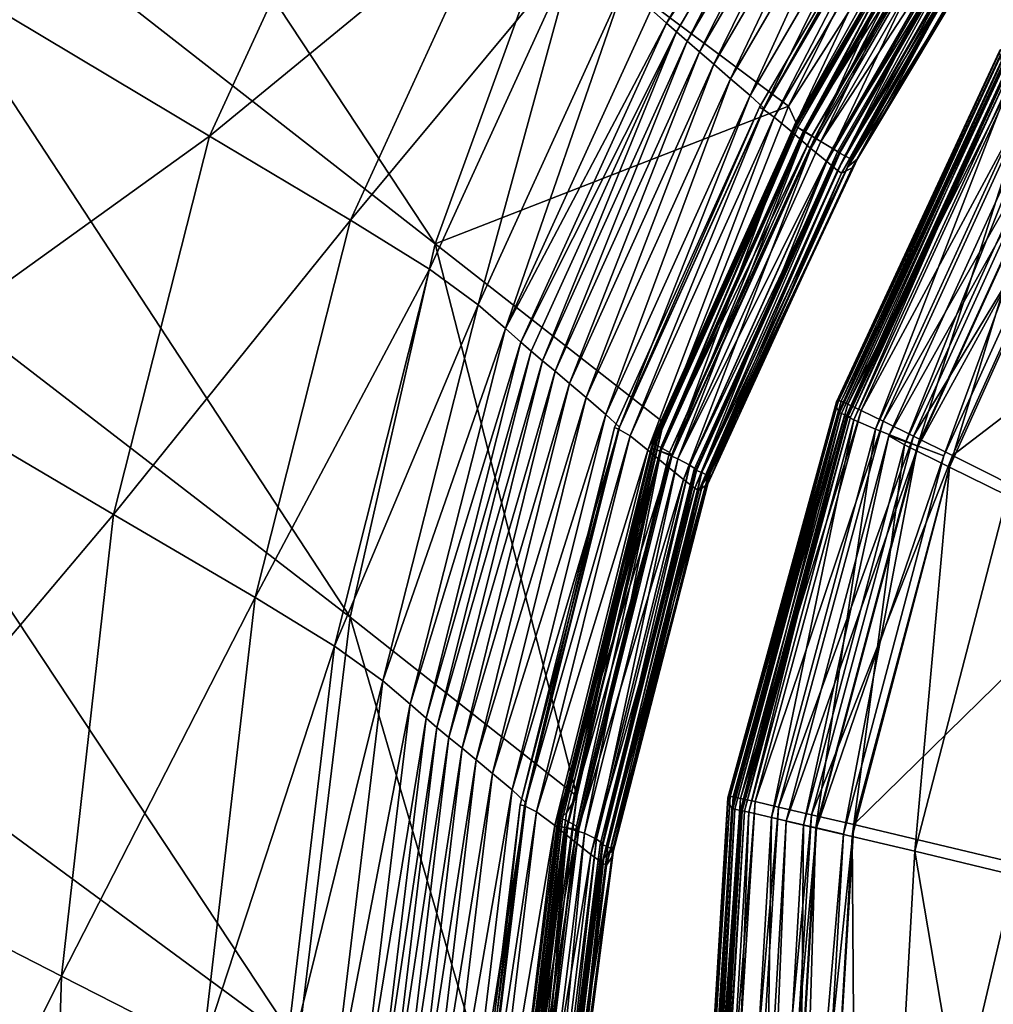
# Model space of a CAD drawing. Header units: millimetres. Extents: x 2387 to 13955, y -4964 to 364.
# Tile 923 of 1056: x 4516 to 4555, y 110 to 149. Entities that reach past the tile are written whole.
import ezdxf

# ---------------------------------------------------------------- set-up
doc = ezdxf.new("R2010")
doc.units = ezdxf.units.MM
doc.header["$MEASUREMENT"] = 0
doc.layers.add('Predefinito', color=7, linetype='Continuous', true_color=0x000000)

# ---------------------------------------------------------------- blocks, each defined once
blk = doc.blocks.new('Blocco 07')
at = {"layer": 'Predefinito'}
for points in [[(-315.484, 144.893, 359.29), (-308.97, 158.827, 359.367), (-308.99, 159.004, 320.258)], [(-308.99, 159.004, 320.258), (-315.479, 145.071, 320.181), (-315.484, 144.893, 359.29)], [(-308.97, 158.827, 359.367), (-315.484, 144.893, 359.29), (-315.379, 144.673, 398.398)], [(-308.943, 159.074, 304.537), (-315.4, 145.133, 304.46), (-315.479, 145.071, 320.181)], [(-315.479, 145.071, 320.181), (-308.99, 159.004, 320.258), (-308.943, 159.074, 304.537)], [(-315.4, 145.133, 304.46), (-308.943, 159.074, 304.537), (-308.852, 159.028, 301.026)], [(-308.852, 159.028, 301.026), (-315.292, 145.102, 300.948), (-315.4, 145.133, 304.46)], [(-315.379, 144.673, 398.398), (-308.92, 158.614, 398.475), (-308.97, 158.827, 359.367)], [(-315.292, 145.102, 300.948), (-308.852, 159.028, 301.026), (-308.614, 158.856, 298.544)], [(-308.614, 158.856, 298.544), (-315.018, 144.981, 298.467), (-315.292, 145.102, 300.948)], [(-315.018, 144.981, 298.467), (-308.614, 158.856, 298.544), (-308.152, 158.504, 296.776)], [(-308.92, 158.614, 398.475), (-315.379, 144.673, 398.398), (-315.352, 144.636, 414.119)], [(-315.352, 144.636, 414.119), (-308.915, 158.568, 414.197), (-308.92, 158.614, 398.475)], [(-308.915, 158.568, 414.197), (-315.352, 144.636, 414.119), (-315.28, 144.609, 417.22)], [(-315.28, 144.609, 417.22), (-308.852, 158.527, 417.297), (-308.915, 158.568, 414.197)], [(-308.852, 158.527, 417.297), (-315.28, 144.609, 417.22), (-315.071, 144.529, 418.466)], [(-315.071, 144.529, 418.466), (-308.665, 158.411, 418.543), (-308.852, 158.527, 417.297)], [(-308.665, 158.411, 418.543), (-315.071, 144.529, 418.466), (-314.918, 144.468, 418.796)], [(-308.152, 158.504, 296.776), (-314.49, 144.731, 296.7), (-315.018, 144.981, 298.467)], [(-314.918, 144.468, 418.796), (-308.527, 158.323, 418.873), (-308.665, 158.411, 418.543)], [(-314.49, 144.731, 296.7), (-308.152, 158.504, 296.776), (-307.39, 157.91, 295.404)], [(-308.663, 158.377, 419.952), (-315.061, 144.503, 419.874), (-314.779, 144.357, 421.305)], [(-315.061, 144.503, 419.874), (-308.663, 158.377, 419.952), (-308.613, 158.369, 419.229)], [(-308.613, 158.369, 419.229), (-315.011, 144.499, 419.152), (-315.061, 144.503, 419.874)], [(-315.011, 144.499, 419.152), (-308.613, 158.369, 419.229), (-308.527, 158.323, 418.873)], [(-308.527, 158.323, 418.873), (-314.918, 144.468, 418.796), (-315.011, 144.499, 419.152)], [(-314.779, 144.357, 421.305), (-308.419, 158.172, 421.381), (-308.663, 158.377, 419.952)], [(-308.419, 158.172, 421.381), (-314.779, 144.357, 421.305), (-313.925, 143.989, 422.356)], [(-313.925, 143.989, 422.356), (-307.656, 157.65, 422.43), (-308.419, 158.172, 421.381)], [(-307.39, 157.91, 295.404), (-313.622, 144.308, 295.329), (-314.49, 144.731, 296.7)], [(-307.656, 157.65, 422.43), (-313.925, 143.989, 422.356), (-312.257, 143.33, 421.943)], [(-313.622, 144.308, 295.329), (-307.39, 157.91, 295.404), (-306.328, 157.076, 294.427)], [(-312.257, 143.33, 421.943), (-306.15, 156.706, 422.009), (-307.656, 157.65, 422.43)], [(-307.19, 157.281, 423.892), (-313.391, 143.726, 423.819), (-312.766, 143.363, 426.897)], [(-313.391, 143.726, 423.819), (-307.19, 157.281, 423.892), (-306.129, 156.689, 422.061)], [(-312.766, 143.363, 426.897), (-306.658, 156.778, 426.971), (-307.19, 157.281, 423.892)], [(-306.328, 157.076, 294.427), (-312.412, 143.714, 294.354), (-313.622, 144.308, 295.329)], [(-312.412, 143.714, 294.354), (-306.328, 157.076, 294.427), (-304.966, 156.001, 293.847)], [(-306.129, 156.689, 422.061), (-312.233, 143.319, 421.995), (-313.391, 143.726, 423.819)], [(-306.658, 156.778, 426.971), (-312.766, 143.363, 426.897), (-310.988, 142.485, 430.458)], [(-306.15, 156.706, 422.009), (-312.257, 143.33, 421.943), (-311.214, 142.925, 421.383)], [(-312.233, 143.319, 421.995), (-306.129, 156.689, 422.061), (-305.206, 156.124, 421.445)], [(-311.214, 142.925, 421.383), (-305.206, 156.124, 421.445), (-306.15, 156.706, 422.009)], [(-310.988, 142.485, 430.458), (-305.101, 155.548, 430.529), (-306.658, 156.778, 426.971)], [(-305.206, 156.124, 421.445), (-311.214, 142.925, 421.383), (-312.233, 143.319, 421.995)], [(-304.966, 156.001, 293.847), (-310.863, 142.948, 293.775), (-312.412, 143.714, 294.354)], [(-310.863, 142.948, 293.775), (-304.966, 156.001, 293.847), (-299.507, 151.626, 293.593)], [(-305.101, 155.548, 430.529), (-310.988, 142.485, 430.458), (-308.69, 141.348, 433.73)], [(-299.507, 151.626, 293.593), (-303.558, 139.275, 293.538), (-310.863, 142.948, 293.775)], [(-315.4, 145.133, 304.46), (-319.701, 129.392, 304.42), (-319.791, 129.337, 320.141)], [(-319.791, 129.337, 320.141), (-315.479, 145.071, 320.181), (-315.4, 145.133, 304.46)], [(-319.701, 129.392, 304.42), (-315.4, 145.133, 304.46), (-315.292, 145.102, 300.948)], [(-319.794, 129.163, 359.25), (-315.484, 144.893, 359.29), (-315.479, 145.071, 320.181)], [(-315.479, 145.071, 320.181), (-319.791, 129.337, 320.141), (-319.794, 129.163, 359.25)], [(-315.484, 144.893, 359.29), (-319.794, 129.163, 359.25), (-319.633, 128.939, 398.359)], [(-315.292, 145.102, 300.948), (-319.582, 129.38, 300.909), (-319.701, 129.392, 304.42)], [(-319.633, 128.939, 398.359), (-315.379, 144.673, 398.398), (-315.484, 144.893, 359.29)], [(-319.582, 129.38, 300.909), (-315.292, 145.102, 300.948), (-315.018, 144.981, 298.467)], [(-315.018, 144.981, 298.467), (-319.284, 129.32, 298.427), (-319.582, 129.38, 300.909)], [(-319.284, 129.32, 298.427), (-315.018, 144.981, 298.467), (-314.49, 144.731, 296.7)], [(-314.49, 144.731, 296.7), (-318.713, 129.193, 296.659), (-319.284, 129.32, 298.427)], [(-318.713, 129.193, 296.659), (-314.49, 144.731, 296.7), (-313.622, 144.308, 295.329)], [(-315.379, 144.673, 398.398), (-319.633, 128.939, 398.359), (-319.589, 128.908, 414.08)], [(-319.589, 128.908, 414.08), (-315.352, 144.636, 414.119), (-315.379, 144.673, 398.398)], [(-315.352, 144.636, 414.119), (-319.589, 128.908, 414.08), (-319.51, 128.892, 417.179)], [(-319.51, 128.892, 417.179), (-315.28, 144.609, 417.22), (-315.352, 144.636, 414.119)], [(-315.28, 144.609, 417.22), (-319.51, 128.892, 417.179), (-319.289, 128.844, 418.426)], [(-319.289, 128.844, 418.426), (-315.071, 144.529, 418.466), (-315.28, 144.609, 417.22)], [(-315.071, 144.529, 418.466), (-319.289, 128.844, 418.426), (-319.127, 128.807, 418.756)], [(-315.061, 144.503, 419.874), (-319.271, 128.839, 419.834), (-318.963, 128.767, 421.264)], [(-319.271, 128.839, 419.834), (-315.061, 144.503, 419.874), (-315.011, 144.499, 419.152)], [(-315.011, 144.499, 419.152), (-319.224, 128.829, 419.112), (-319.271, 128.839, 419.834)], [(-319.224, 128.829, 419.112), (-315.011, 144.499, 419.152), (-314.918, 144.468, 418.796)], [(-314.918, 144.468, 418.796), (-319.127, 128.807, 418.756), (-319.224, 128.829, 419.112)], [(-319.127, 128.807, 418.756), (-314.918, 144.468, 418.796), (-315.071, 144.529, 418.466)], [(-318.963, 128.767, 421.264), (-314.779, 144.357, 421.305), (-315.061, 144.503, 419.874)], [(-314.779, 144.357, 421.305), (-318.963, 128.767, 421.264), (-318.052, 128.557, 422.316)], [(-318.052, 128.557, 422.316), (-313.925, 143.989, 422.356), (-314.779, 144.357, 421.305)], [(-313.622, 144.308, 295.329), (-317.773, 128.977, 295.286), (-318.713, 129.193, 296.659)], [(-313.925, 143.989, 422.356), (-318.052, 128.557, 422.316), (-316.292, 128.154, 421.905)], [(-317.773, 128.977, 295.286), (-313.622, 144.308, 295.329), (-312.412, 143.714, 294.354)], [(-316.292, 128.154, 421.905), (-312.257, 143.33, 421.943), (-313.925, 143.989, 422.356)], [(-312.412, 143.714, 294.354), (-316.464, 128.674, 294.31), (-317.773, 128.977, 295.286)], [(-313.391, 143.726, 423.819), (-317.474, 128.422, 423.777), (-316.78, 128.257, 426.853)], [(-317.474, 128.422, 423.777), (-313.391, 143.726, 423.819), (-312.233, 143.319, 421.995)], [(-316.78, 128.257, 426.853), (-312.766, 143.363, 426.897), (-313.391, 143.726, 423.819)], [(-316.464, 128.674, 294.31), (-312.412, 143.714, 294.354), (-310.863, 142.948, 293.775)], [(-312.233, 143.319, 421.995), (-316.266, 128.147, 421.956), (-317.474, 128.422, 423.777)], [(-312.766, 143.363, 426.897), (-316.78, 128.257, 426.853), (-314.855, 127.806, 430.412)], [(-312.257, 143.33, 421.943), (-316.292, 128.154, 421.905), (-315.194, 127.902, 421.346)], [(-316.266, 128.147, 421.956), (-312.233, 143.319, 421.995), (-311.214, 142.925, 421.383)], [(-315.194, 127.902, 421.346), (-311.214, 142.925, 421.383), (-312.257, 143.33, 421.943)], [(-314.855, 127.806, 430.412), (-310.988, 142.485, 430.458), (-312.766, 143.363, 426.897)], [(-310.863, 142.948, 293.775), (-314.786, 128.281, 293.73), (-316.464, 128.674, 294.31)], [(-311.214, 142.925, 421.383), (-315.194, 127.902, 421.346), (-316.266, 128.147, 421.956)], [(-314.786, 128.281, 293.73), (-310.863, 142.948, 293.775), (-303.558, 139.275, 293.538)], [(-310.988, 142.485, 430.458), (-314.855, 127.806, 430.412), (-312.367, 127.22, 433.681)], [(-312.367, 127.22, 433.681), (-308.69, 141.348, 433.73), (-310.988, 142.485, 430.458)], [(-308.69, 141.348, 433.73), (-312.367, 127.22, 433.681), (-305.445, 125.557, 436.914)], [(-303.558, 139.275, 293.538), (-308.281, 126.731, 293.477), (-314.786, 128.281, 293.73)], [(-319.701, 129.392, 304.42), (-322.219, 89.125, 304.394), (-322.24, 89.075, 320.115)], [(-322.24, 89.075, 320.115), (-319.791, 129.337, 320.141), (-319.701, 129.392, 304.42)], [(-319.791, 129.337, 320.141), (-322.24, 89.075, 320.115), (-322.111, 88.904, 359.223)], [(-322.219, 89.125, 304.394), (-319.701, 129.392, 304.42), (-319.582, 129.38, 300.909)], [(-319.582, 129.38, 300.909), (-322.112, 89.131, 300.881), (-322.219, 89.125, 304.394)], [(-322.112, 89.131, 300.881), (-319.582, 129.38, 300.909), (-319.284, 129.32, 298.427)], [(-319.284, 129.32, 298.427), (-321.814, 89.128, 298.397), (-322.112, 89.131, 300.881)], [(-322.111, 88.904, 359.223), (-319.794, 129.163, 359.25), (-319.791, 129.337, 320.141)], [(-319.794, 129.163, 359.25), (-322.111, 88.904, 359.223), (-321.982, 88.678, 398.332)], [(-321.982, 88.678, 398.332), (-319.633, 128.939, 398.359), (-319.794, 129.163, 359.25)], [(-321.814, 89.128, 298.397), (-319.284, 129.32, 298.427), (-318.713, 129.193, 296.659)], [(-318.713, 129.193, 296.659), (-321.229, 89.116, 296.625), (-321.814, 89.128, 298.397)], [(-321.229, 89.116, 296.625), (-318.713, 129.193, 296.659), (-317.773, 128.977, 295.286)], [(-321.99, 88.651, 414.053), (-319.589, 128.908, 414.08), (-319.633, 128.939, 398.359)], [(-319.633, 128.939, 398.359), (-321.982, 88.678, 398.332), (-321.99, 88.651, 414.053)], [(-319.589, 128.908, 414.08), (-321.99, 88.651, 414.053), (-321.92, 88.644, 417.152)], [(-321.92, 88.644, 417.152), (-319.51, 128.892, 417.179), (-319.589, 128.908, 414.08)], [(-319.51, 128.892, 417.179), (-321.92, 88.644, 417.152), (-321.699, 88.619, 418.397)], [(-321.699, 88.619, 418.397), (-319.289, 128.844, 418.426), (-319.51, 128.892, 417.179)], [(-319.289, 128.844, 418.426), (-321.699, 88.619, 418.397), (-321.535, 88.602, 418.726)], [(-319.271, 128.839, 419.834), (-321.683, 88.64, 419.805), (-321.367, 88.638, 421.232)], [(-321.683, 88.64, 419.805), (-319.271, 128.839, 419.834), (-319.224, 128.829, 419.112)], [(-319.224, 128.829, 419.112), (-321.634, 88.618, 419.083), (-321.683, 88.64, 419.805)], [(-321.634, 88.618, 419.083), (-319.224, 128.829, 419.112), (-319.127, 128.807, 418.756)], [(-319.127, 128.807, 418.756), (-321.535, 88.602, 418.726), (-321.634, 88.618, 419.083)], [(-321.535, 88.602, 418.726), (-319.127, 128.807, 418.756), (-319.289, 128.844, 418.426)], [(-321.367, 88.638, 421.232), (-318.963, 128.767, 421.264), (-319.271, 128.839, 419.834)], [(-318.963, 128.767, 421.264), (-321.367, 88.638, 421.232), (-320.434, 88.561, 422.279)], [(-317.773, 128.977, 295.286), (-320.258, 89.092, 295.245), (-321.229, 89.116, 296.625)], [(-320.434, 88.561, 422.279), (-318.052, 128.557, 422.316), (-318.963, 128.767, 421.264)], [(-320.258, 89.092, 295.245), (-317.773, 128.977, 295.286), (-316.464, 128.674, 294.31)], [(-318.052, 128.557, 422.316), (-320.434, 88.561, 422.279), (-318.63, 88.358, 421.857)], [(-316.464, 128.674, 294.31), (-318.902, 89.056, 294.258), (-320.258, 89.092, 295.245)], [(-317.474, 128.422, 423.777), (-319.839, 88.545, 423.735), (-319.122, 88.576, 426.804)], [(-319.839, 88.545, 423.735), (-317.474, 128.422, 423.777), (-316.266, 128.147, 421.956)], [(-319.122, 88.576, 426.804), (-316.78, 128.257, 426.853), (-317.474, 128.422, 423.777)], [(-318.902, 89.056, 294.258), (-316.464, 128.674, 294.31), (-314.786, 128.281, 293.73)], [(-318.63, 88.358, 421.857), (-316.292, 128.154, 421.905), (-318.052, 128.557, 422.316)], [(-316.266, 128.147, 421.956), (-318.604, 88.357, 421.908), (-319.839, 88.545, 423.735)], [(-316.78, 128.257, 426.853), (-319.122, 88.576, 426.804), (-317.136, 88.52, 430.348)], [(-314.786, 128.281, 293.73), (-317.161, 89.01, 293.665), (-318.902, 89.056, 294.258)], [(-316.292, 128.154, 421.905), (-318.63, 88.358, 421.857), (-317.505, 88.225, 421.292)], [(-318.604, 88.357, 421.908), (-316.266, 128.147, 421.956), (-315.194, 127.902, 421.346)], [(-315.194, 127.902, 421.346), (-317.505, 88.225, 421.292), (-318.604, 88.357, 421.908)], [(-317.505, 88.225, 421.292), (-315.194, 127.902, 421.346), (-316.292, 128.154, 421.905)], [(-317.161, 89.01, 293.665), (-314.786, 128.281, 293.73), (-308.281, 126.731, 293.477)], [(-317.136, 88.52, 430.348), (-314.855, 127.806, 430.412), (-316.78, 128.257, 426.853)], [(-314.855, 127.806, 430.412), (-317.136, 88.52, 430.348), (-314.565, 88.446, 433.599)], [(-314.565, 88.446, 433.599), (-312.367, 127.22, 433.681), (-314.855, 127.806, 430.412)], [(-312.367, 127.22, 433.681), (-314.565, 88.446, 433.599), (-305.724, 88.108, 437.282)], [(-305.724, 88.108, 437.282), (-305.445, 125.557, 436.914), (-312.367, 127.22, 433.681)], [(-308.281, 126.731, 293.477), (-308.626, 88.715, 293.365), (-317.161, 89.01, 293.665)]]:
    blk.add_3dface(points, dxfattribs=at)
blk = doc.blocks.new('Blocco 08')
at = {"layer": 'Predefinito'}
for points in [[(-426.91, -108.522, 608.139), (-431.597, -121.1, 608.168), (-404.77, -142.025, 486.067)], [(-404.77, -142.025, 486.067), (-400.215, -129.476, 485.959), (-426.91, -108.522, 608.139)], [(-431.597, -121.1, 608.168), (-435.301, -135.959, 608.306), (-408.149, -156.859, 486.18)], [(-408.149, -156.859, 486.18), (-404.77, -142.025, 486.067), (-431.597, -121.1, 608.168)], [(-390.46, -124.554, 13.438), (-395.572, -133.262, 13.457), (-396.18, -132.721, 13.119)], [(-395.572, -133.262, 13.457), (-390.46, -124.554, 13.438), (-390.075, -124.894, 13.655)], [(-407.88, -125.015, 12.428), (-413.734, -137.754, 12.516), (-423.072, -132.171, 12.438)], [(-413.734, -137.754, 12.516), (-407.88, -125.015, 12.428), (-402.305, -128.372, 12.432)], [(-390.075, -124.894, 13.655), (-395.182, -133.607, 13.677), (-395.572, -133.262, 13.457)], [(-394.752, -133.978, 13.672), (-395.182, -133.607, 13.677), (-390.075, -124.894, 13.655)], [(-390.075, -124.894, 13.655), (-389.654, -125.264, 13.647), (-394.752, -133.978, 13.672)], [(-394.262, -134.399, 13.624), (-394.752, -133.978, 13.672), (-389.654, -125.264, 13.647)], [(-389.654, -125.264, 13.647), (-389.174, -125.687, 13.595), (-394.262, -134.399, 13.624)], [(-393.693, -134.894, 13.715), (-394.262, -134.399, 13.624), (-389.174, -125.687, 13.595)], [(-389.174, -125.687, 13.595), (-388.611, -126.187, 13.683), (-393.693, -134.894, 13.715)], [(-393.029, -135.473, 14.109), (-393.693, -134.894, 13.715), (-388.611, -126.187, 13.683)], [(-388.611, -126.187, 13.683), (-387.954, -126.77, 14.069), (-393.029, -135.473, 14.109)], [(-392.256, -136.145, 14.973), (-393.029, -135.473, 14.109), (-387.954, -126.77, 14.069)], [(-387.954, -126.77, 14.069), (-387.195, -127.443, 14.915), (-392.256, -136.145, 14.973)], [(-391.71, -136.641, 15.881), (-392.256, -136.145, 14.973), (-387.195, -127.443, 14.915)], [(-387.195, -127.443, 14.915), (-386.65, -127.93, 15.807), (-391.71, -136.641, 15.881)], [(-391.725, -136.689, 16.409), (-391.874, -136.602, 16.578), (-386.758, -127.86, 16.509)], [(-386.758, -127.86, 16.509), (-391.874, -136.602, 16.578), (-391.725, -136.689, 16.409)], [(-386.758, -127.86, 16.509), (-386.619, -127.971, 16.355), (-391.725, -136.689, 16.409)], [(-391.725, -136.689, 16.409), (-386.637, -127.959, 16.333), (-386.758, -127.86, 16.509)], [(-400.215, -129.476, 485.959), (-390.729, -136.567, 440.719), (-386.435, -127.934, 440.644)], [(-386.637, -127.959, 16.333), (-391.725, -136.689, 16.409), (-391.71, -136.641, 15.881)], [(-391.295, -137, 16.43), (-391.725, -136.689, 16.409), (-386.619, -127.971, 16.355)], [(-391.71, -136.641, 15.881), (-386.65, -127.93, 15.807), (-386.637, -127.959, 16.333)], [(-386.619, -127.971, 16.355), (-386.214, -128.309, 16.385), (-391.295, -137, 16.43)], [(-385.632, -128.564, 435.623), (-386.435, -127.934, 440.644), (-390.729, -136.567, 440.719)], [(-402.305, -128.372, 12.432), (-408.128, -141.091, 12.539), (-413.734, -137.754, 12.516)], [(-408.128, -141.091, 12.539), (-402.305, -128.372, 12.432), (-399.187, -130.338, 12.514)], [(-390.599, -137.581, 17.168), (-391.295, -137, 16.43), (-386.214, -128.309, 16.385)], [(-390.729, -136.567, 440.719), (-390.439, -137.203, 435.701), (-385.632, -128.564, 435.623)], [(-386.214, -128.309, 16.385), (-385.542, -128.898, 17.117), (-390.599, -137.581, 17.168)], [(-385.433, -128.719, 433.803), (-385.632, -128.564, 435.623), (-390.439, -137.203, 435.701)], [(-390.094, -137.575, 426.843), (-390.429, -137.375, 426.685), (-385.369, -128.598, 426.592)], [(-385.369, -128.598, 426.592), (-390.429, -137.375, 426.685), (-390.068, -137.59, 426.634)], [(-385.369, -128.598, 426.592), (-385.062, -128.846, 426.764), (-390.094, -137.575, 426.843)], [(-390.068, -137.59, 426.634), (-385.032, -128.863, 426.527), (-385.369, -128.598, 426.592)], [(-389.837, -138.238, 18.909), (-390.599, -137.581, 17.168), (-385.542, -128.898, 17.117)], [(-390.418, -137.373, 433.888), (-390.458, -137.351, 433.692), (-385.466, -128.687, 433.599)], [(-385.466, -128.687, 433.599), (-390.458, -137.351, 433.692), (-390.359, -137.411, 433.524)], [(-390.439, -137.203, 435.701), (-390.418, -137.373, 433.888), (-385.433, -128.719, 433.803)], [(-385.466, -128.687, 433.599), (-385.433, -128.719, 433.803), (-390.418, -137.373, 433.888)], [(-390.359, -137.411, 433.524), (-385.37, -128.758, 433.424), (-385.466, -128.687, 433.599)], [(-385.37, -128.758, 433.424), (-390.359, -137.411, 433.524), (-390.134, -137.545, 432.62)], [(-390.134, -137.545, 432.62), (-385.154, -128.908, 432.519), (-385.37, -128.758, 433.424)], [(-384.819, -129.114, 430.127), (-385.154, -128.908, 432.519), (-390.134, -137.545, 432.62)], [(-389.678, -137.821, 427.79), (-390.094, -137.575, 426.843), (-385.062, -128.846, 426.764)], [(-385.032, -128.863, 426.527), (-390.068, -137.59, 426.634), (-389.439, -137.966, 425.845)], [(-385.542, -128.898, 17.117), (-384.801, -129.551, 18.843), (-389.837, -138.238, 18.909)], [(-385.062, -128.846, 426.764), (-384.685, -129.164, 427.717), (-389.678, -137.821, 427.79)], [(-389.439, -137.966, 425.845), (-384.442, -129.311, 425.733), (-385.032, -128.863, 426.527)], [(-390.134, -137.545, 432.62), (-389.799, -137.746, 430.212), (-384.819, -129.114, 430.127)], [(-384.685, -129.164, 427.717), (-384.819, -129.114, 430.127), (-389.799, -137.746, 430.212)], [(-389.799, -137.746, 430.212), (-389.678, -137.821, 427.79), (-384.685, -129.164, 427.717)], [(-383.992, -129.616, 423.376), (-384.442, -129.311, 425.733), (-389.439, -137.966, 425.845)], [(-390.729, -136.567, 440.719), (-400.215, -129.476, 485.959), (-404.77, -142.025, 486.067)], [(-389.205, -138.766, 21.935), (-389.837, -138.238, 18.909), (-384.801, -129.551, 18.843)], [(-389.439, -137.966, 425.845), (-388.974, -138.249, 423.476), (-383.992, -129.616, 423.376)], [(-384.801, -129.551, 18.843), (-384.186, -130.083, 21.858), (-389.205, -138.766, 21.935)], [(-383.738, -129.766, 420.97), (-383.992, -129.616, 423.376), (-388.974, -138.249, 423.476)], [(-388.974, -138.249, 423.476), (-388.718, -138.409, 421.058), (-383.738, -129.766, 420.97)], [(-383.78, -129.712, 419.834), (-388.775, -138.382, 419.927), (-388.688, -138.432, 419.75)], [(-388.719, -138.414, 420.119), (-388.775, -138.382, 419.927), (-383.78, -129.712, 419.834)], [(-383.78, -129.712, 419.834), (-383.731, -129.754, 420.032), (-388.719, -138.414, 420.119)], [(-388.718, -138.409, 421.058), (-388.719, -138.414, 420.119), (-383.731, -129.754, 420.032)], [(-383.731, -129.754, 420.032), (-383.738, -129.766, 420.97), (-388.718, -138.409, 421.058)], [(-388.688, -138.432, 419.75), (-383.699, -129.773, 419.649), (-383.78, -129.712, 419.834)], [(-383.699, -129.773, 419.649), (-388.688, -138.432, 419.75), (-388.494, -138.536, 417.925)], [(-388.494, -138.536, 417.925), (-383.511, -129.891, 417.819), (-383.699, -129.773, 419.649)], [(-388.775, -139.112, 25.507), (-389.205, -138.766, 21.935), (-384.186, -130.083, 21.858)], [(-384.186, -130.083, 21.858), (-383.766, -130.434, 25.422), (-388.775, -139.112, 25.507)], [(-383.254, -130.027, 412.686), (-383.511, -129.891, 417.819), (-388.494, -138.536, 417.925)], [(-388.494, -138.536, 417.925), (-388.233, -138.669, 412.787), (-383.254, -130.027, 412.686)], [(-388.367, -138.973, 360.964), (-387.98, -138.649, 219.082), (-382.839, -130.078, 218.989)], [(-382.839, -130.078, 218.989), (-383.383, -130.332, 360.869), (-388.367, -138.973, 360.964)], [(-383.383, -130.332, 360.869), (-383.254, -130.027, 412.686), (-388.233, -138.669, 412.787)], [(-383.179, -130.398, 77.984), (-382.839, -130.078, 218.989), (-387.98, -138.649, 219.082)], [(-399.187, -130.338, 12.514), (-404.993, -143.04, 12.632), (-408.128, -141.091, 12.539)], [(-403.067, -144.45, 12.896), (-404.993, -143.04, 12.632), (-399.187, -130.338, 12.514)], [(-399.187, -130.338, 12.514), (-397.265, -131.767, 12.773), (-403.067, -144.45, 12.896)], [(-388.616, -139.219, 28.887), (-388.775, -139.112, 25.507), (-383.766, -130.434, 25.422)], [(-383.766, -130.434, 25.422), (-383.617, -130.545, 28.797), (-388.616, -139.219, 28.887)], [(-388.193, -139.017, 78.076), (-388.616, -139.219, 28.887), (-383.617, -130.545, 28.797)], [(-388.233, -138.669, 412.787), (-388.367, -138.973, 360.964), (-383.383, -130.332, 360.869)], [(-387.98, -138.649, 219.082), (-388.193, -139.017, 78.076), (-383.179, -130.398, 77.984)], [(-383.617, -130.545, 28.797), (-383.179, -130.398, 77.984), (-388.193, -139.017, 78.076)], [(-401.979, -145.391, 13.244), (-403.067, -144.45, 12.896), (-397.265, -131.767, 12.773)], [(-397.265, -131.767, 12.773), (-396.18, -132.721, 13.119), (-401.979, -145.391, 13.244)], [(-426.95, -147.247, 12.58), (-423.072, -132.171, 12.438), (-413.734, -137.754, 12.516)], [(-401.979, -145.391, 13.244), (-396.18, -132.721, 13.119), (-395.572, -133.262, 13.457)], [(-395.572, -133.262, 13.457), (-401.361, -145.938, 13.585), (-401.979, -145.391, 13.244)], [(-401.361, -145.938, 13.585), (-395.572, -133.262, 13.457), (-395.182, -133.607, 13.677)], [(-395.182, -133.607, 13.677), (-400.954, -146.297, 13.81), (-401.361, -145.938, 13.585)], [(-400.503, -146.675, 13.811), (-400.954, -146.297, 13.81), (-395.182, -133.607, 13.677)], [(-395.182, -133.607, 13.677), (-394.752, -133.978, 13.672), (-400.503, -146.675, 13.811)], [(-399.998, -147.094, 13.766), (-400.503, -146.675, 13.811), (-394.752, -133.978, 13.672)], [(-394.752, -133.978, 13.672), (-394.262, -134.399, 13.624), (-399.998, -147.094, 13.766)], [(-399.43, -147.578, 13.856), (-399.998, -147.094, 13.766), (-394.262, -134.399, 13.624)], [(-394.262, -134.399, 13.624), (-393.693, -134.894, 13.715), (-399.43, -147.578, 13.856)], [(-398.77, -148.142, 14.249), (-399.43, -147.578, 13.856), (-393.693, -134.894, 13.715)], [(-393.693, -134.894, 13.715), (-393.029, -135.473, 14.109), (-398.77, -148.142, 14.249)], [(-397.991, -148.805, 15.113), (-398.77, -148.142, 14.249), (-393.029, -135.473, 14.109)], [(-393.029, -135.473, 14.109), (-392.256, -136.145, 14.973), (-397.991, -148.805, 15.113)], [(-435.301, -135.959, 608.306), (-437.816, -153.557, 608.494), (-410.219, -173.867, 486.199)], [(-410.219, -173.867, 486.199), (-408.149, -156.859, 486.18), (-435.301, -135.959, 608.306)], [(-397.445, -149.308, 16.02), (-397.991, -148.805, 15.113), (-392.256, -136.145, 14.973)], [(-392.256, -136.145, 14.973), (-391.71, -136.641, 15.881), (-397.445, -149.308, 16.02)], [(-404.77, -142.025, 486.067), (-395.701, -149.131, 440.855), (-390.729, -136.567, 440.719)], [(-397.481, -149.393, 16.543), (-397.647, -149.332, 16.709), (-391.874, -136.602, 16.578)], [(-391.874, -136.602, 16.578), (-397.647, -149.332, 16.709), (-397.481, -149.393, 16.543)], [(-391.874, -136.602, 16.578), (-391.725, -136.689, 16.409), (-397.481, -149.393, 16.543)], [(-397.481, -149.393, 16.543), (-391.725, -136.689, 16.409), (-391.874, -136.602, 16.578)], [(-397.024, -149.664, 16.57), (-397.481, -149.393, 16.543), (-391.725, -136.689, 16.409)], [(-391.725, -136.689, 16.409), (-397.481, -149.393, 16.543), (-397.445, -149.308, 16.02)], [(-397.445, -149.308, 16.02), (-391.71, -136.641, 15.881), (-391.725, -136.689, 16.409)], [(-391.725, -136.689, 16.409), (-391.295, -137, 16.43), (-397.024, -149.664, 16.57)], [(-390.439, -137.203, 435.701), (-390.729, -136.567, 440.719), (-395.701, -149.131, 440.855)], [(-396.312, -150.229, 17.311), (-397.024, -149.664, 16.57), (-391.295, -137, 16.43)], [(-391.295, -137, 16.43), (-390.599, -137.581, 17.168), (-396.312, -150.229, 17.311)], [(-395.701, -149.131, 440.855), (-395.929, -149.776, 435.841), (-390.439, -137.203, 435.701)], [(-390.418, -137.373, 433.888), (-390.439, -137.203, 435.701), (-395.929, -149.776, 435.841)], [(-395.538, -150.877, 19.052), (-396.312, -150.229, 17.311), (-390.599, -137.581, 17.168)], [(-395.822, -150.268, 426.988), (-396.188, -150.129, 426.833), (-390.429, -137.375, 426.685)], [(-390.429, -137.375, 426.685), (-396.188, -150.129, 426.833), (-395.795, -150.283, 426.779)], [(-396.088, -149.966, 434.031), (-396.135, -149.957, 433.835), (-390.458, -137.351, 433.692)], [(-390.458, -137.351, 433.692), (-396.135, -149.957, 433.835), (-396.03, -150.003, 433.666)], [(-390.458, -137.351, 433.692), (-390.418, -137.373, 433.888), (-396.088, -149.966, 434.031)], [(-395.929, -149.776, 435.841), (-396.088, -149.966, 434.031), (-390.418, -137.373, 433.888)], [(-396.03, -150.003, 433.666), (-390.359, -137.411, 433.524), (-390.458, -137.351, 433.692)], [(-390.359, -137.411, 433.524), (-396.03, -150.003, 433.666), (-395.797, -150.119, 432.761)], [(-390.429, -137.375, 426.685), (-390.094, -137.575, 426.843), (-395.822, -150.268, 426.988)], [(-395.357, -150.421, 427.933), (-395.822, -150.268, 426.988), (-390.094, -137.575, 426.843)], [(-395.797, -150.119, 432.761), (-390.134, -137.545, 432.62), (-390.359, -137.411, 433.524)], [(-389.799, -137.746, 430.212), (-390.134, -137.545, 432.62), (-395.797, -150.119, 432.761)], [(-395.795, -150.283, 426.779), (-390.068, -137.59, 426.634), (-390.429, -137.375, 426.685)], [(-390.068, -137.59, 426.634), (-395.795, -150.283, 426.779), (-395.121, -150.568, 425.988)], [(-390.599, -137.581, 17.168), (-389.837, -138.238, 18.909), (-395.538, -150.877, 19.052)], [(-390.094, -137.575, 426.843), (-389.678, -137.821, 427.79), (-395.357, -150.421, 427.933)], [(-395.121, -150.568, 425.988), (-389.439, -137.966, 425.845), (-390.068, -137.59, 426.634)], [(-413.734, -137.754, 12.516), (-417.559, -152.779, 12.65), (-426.95, -147.247, 12.58)], [(-417.559, -152.779, 12.65), (-413.734, -137.754, 12.516), (-408.128, -141.091, 12.539)], [(-395.797, -150.119, 432.761), (-395.459, -150.315, 430.353), (-389.799, -137.746, 430.212)], [(-389.678, -137.821, 427.79), (-389.799, -137.746, 430.212), (-395.459, -150.315, 430.353)], [(-395.459, -150.315, 430.353), (-395.357, -150.421, 427.933), (-389.678, -137.821, 427.79)], [(-388.974, -138.249, 423.476), (-389.439, -137.966, 425.845), (-395.121, -150.568, 425.988)], [(-394.895, -151.397, 22.077), (-395.538, -150.877, 19.052), (-389.837, -138.238, 18.909)], [(-395.121, -150.568, 425.988), (-394.644, -150.822, 423.618), (-388.974, -138.249, 423.476)], [(-389.837, -138.238, 18.909), (-389.205, -138.766, 21.935), (-394.895, -151.397, 22.077)], [(-388.718, -138.409, 421.058), (-388.974, -138.249, 423.476), (-394.644, -150.822, 423.618)], [(-394.644, -150.822, 423.618), (-394.396, -150.991, 421.199), (-388.718, -138.409, 421.058)], [(-388.775, -138.382, 419.927), (-394.47, -150.996, 420.07), (-394.377, -151.034, 419.893)], [(-394.407, -151.016, 420.262), (-394.47, -150.996, 420.07), (-388.775, -138.382, 419.927)], [(-388.775, -138.382, 419.927), (-388.719, -138.414, 420.119), (-394.407, -151.016, 420.262)], [(-394.396, -150.991, 421.199), (-394.407, -151.016, 420.262), (-388.719, -138.414, 420.119)], [(-388.719, -138.414, 420.119), (-388.718, -138.409, 421.058), (-394.396, -150.991, 421.199)], [(-394.377, -151.034, 419.893), (-388.688, -138.432, 419.75), (-388.775, -138.382, 419.927)], [(-388.688, -138.432, 419.75), (-394.377, -151.034, 419.893), (-394.176, -151.12, 418.067)], [(-394.176, -151.12, 418.067), (-388.494, -138.536, 417.925), (-388.688, -138.432, 419.75)], [(-394.452, -151.735, 25.649), (-394.895, -151.397, 22.077), (-389.205, -138.766, 21.935)], [(-389.205, -138.766, 21.935), (-388.775, -139.112, 25.507), (-394.452, -151.735, 25.649)], [(-388.233, -138.669, 412.787), (-388.494, -138.536, 417.925), (-394.176, -151.12, 418.067)], [(-394.176, -151.12, 418.067), (-393.923, -151.251, 412.928), (-388.233, -138.669, 412.787)], [(-387.98, -138.649, 219.082), (-388.367, -138.973, 360.964), (-394.135, -151.558, 361.106)], [(-394.135, -151.558, 361.106), (-393.836, -151.161, 219.223), (-387.98, -138.649, 219.082)], [(-388.367, -138.973, 360.964), (-388.233, -138.669, 412.787), (-393.923, -151.251, 412.928)], [(-388.193, -139.017, 78.076), (-387.98, -138.649, 219.082), (-393.836, -151.161, 219.223)], [(-394.286, -151.836, 29.028), (-394.452, -151.735, 25.649), (-388.775, -139.112, 25.507)], [(-388.775, -139.112, 25.507), (-388.616, -139.219, 28.887), (-394.286, -151.836, 29.028)], [(-393.935, -151.566, 78.218), (-394.286, -151.836, 29.028), (-388.616, -139.219, 28.887)], [(-393.923, -151.251, 412.928), (-394.135, -151.558, 361.106), (-388.367, -138.973, 360.964)], [(-393.836, -151.161, 219.223), (-393.935, -151.566, 78.218), (-388.193, -139.017, 78.076)], [(-388.616, -139.219, 28.887), (-388.193, -139.017, 78.076), (-393.935, -151.566, 78.218)], [(-408.128, -141.091, 12.539), (-411.923, -156.083, 12.66), (-417.559, -152.779, 12.65)], [(-411.923, -156.083, 12.66), (-408.128, -141.091, 12.539), (-404.993, -143.04, 12.632)], [(-404.77, -142.025, 486.067), (-408.149, -156.859, 486.18), (-399.135, -163.978, 440.932)], [(-399.135, -163.978, 440.932), (-395.701, -149.131, 440.855), (-404.77, -142.025, 486.067)], [(-404.993, -143.04, 12.632), (-408.776, -158.009, 12.742), (-411.923, -156.083, 12.66)], [(-408.776, -158.009, 12.742), (-404.993, -143.04, 12.632), (-403.067, -144.45, 12.896)], [(-403.067, -144.45, 12.896), (-406.852, -159.392, 12.995), (-408.776, -158.009, 12.742)], [(-406.852, -159.392, 12.995), (-403.067, -144.45, 12.896), (-401.979, -145.391, 13.244)], [(-401.979, -145.391, 13.244), (-405.766, -160.317, 13.334), (-406.852, -159.392, 12.995)], [(-405.766, -160.317, 13.334), (-401.979, -145.391, 13.244), (-401.361, -145.938, 13.585)], [(-401.361, -145.938, 13.585), (-405.133, -160.873, 13.675), (-405.766, -160.317, 13.334)], [(-405.133, -160.873, 13.675), (-401.361, -145.938, 13.585), (-400.954, -146.297, 13.81)], [(-400.954, -146.297, 13.81), (-404.702, -161.251, 13.904), (-405.133, -160.873, 13.675)], [(-404.702, -161.251, 13.904), (-400.954, -146.297, 13.81), (-400.503, -146.675, 13.811)], [(-400.503, -146.675, 13.811), (-404.223, -161.641, 13.909), (-404.702, -161.251, 13.904)], [(-404.223, -161.641, 13.909), (-400.503, -146.675, 13.811), (-399.998, -147.094, 13.766)], [(-428.986, -166.324, 12.706), (-426.95, -147.247, 12.58), (-417.559, -152.779, 12.65)], [(-399.998, -147.094, 13.766), (-403.7, -162.062, 13.865), (-404.223, -161.641, 13.909)], [(-403.7, -162.062, 13.865), (-399.998, -147.094, 13.766), (-399.43, -147.578, 13.856)], [(-399.43, -147.578, 13.856), (-403.136, -162.53, 13.95), (-403.7, -162.062, 13.865)], [(-403.136, -162.53, 13.95), (-399.43, -147.578, 13.856), (-398.77, -148.142, 14.249)], [(-398.77, -148.142, 14.249), (-402.488, -163.077, 14.336), (-403.136, -162.53, 13.95)], [(-402.488, -163.077, 14.336), (-398.77, -148.142, 14.249), (-397.991, -148.805, 15.113)], [(-397.991, -148.805, 15.113), (-401.707, -163.728, 15.195), (-402.488, -163.077, 14.336)], [(-401.707, -163.728, 15.195), (-397.991, -148.805, 15.113), (-397.445, -149.308, 16.02)], [(-397.445, -149.308, 16.02), (-401.161, -164.236, 16.097), (-401.707, -163.728, 15.195)], [(-401.39, -164.318, 16.773), (-397.647, -149.332, 16.709), (-397.481, -149.393, 16.543)], [(-397.647, -149.332, 16.709), (-401.39, -164.318, 16.773), (-401.213, -164.356, 16.612)], [(-397.481, -149.393, 16.543), (-401.213, -164.356, 16.612), (-401.39, -164.318, 16.773)], [(-401.213, -164.356, 16.612), (-397.481, -149.393, 16.543), (-397.647, -149.332, 16.709)], [(-401.213, -164.356, 16.612), (-397.481, -149.393, 16.543), (-397.024, -149.664, 16.57)], [(-397.481, -149.393, 16.543), (-401.213, -164.356, 16.612), (-401.161, -164.236, 16.097)], [(-401.161, -164.236, 16.097), (-397.445, -149.308, 16.02), (-397.481, -149.393, 16.543)], [(-395.701, -149.131, 440.855), (-399.135, -163.978, 440.932), (-399.545, -164.629, 435.918)], [(-399.545, -164.629, 435.918), (-395.929, -149.776, 435.841), (-395.701, -149.131, 440.855)], [(-397.024, -149.664, 16.57), (-400.737, -164.589, 16.645), (-401.213, -164.356, 16.612)], [(-400.737, -164.589, 16.645), (-397.024, -149.664, 16.57), (-396.312, -150.229, 17.311)], [(-399.772, -164.837, 434.106), (-396.088, -149.966, 434.031), (-395.929, -149.776, 435.841)], [(-395.929, -149.776, 435.841), (-399.545, -164.629, 435.918), (-399.772, -164.837, 434.106)], [(-399.939, -165.147, 426.913), (-396.188, -150.129, 426.833), (-395.822, -150.268, 426.988)], [(-396.188, -150.129, 426.833), (-399.939, -165.147, 426.913), (-399.529, -165.246, 426.857)], [(-399.823, -164.84, 433.911), (-396.135, -149.957, 433.835), (-396.088, -149.966, 434.031)], [(-396.135, -149.957, 433.835), (-399.823, -164.84, 433.911), (-399.714, -164.875, 433.742)], [(-396.088, -149.966, 434.031), (-399.772, -164.837, 434.106), (-399.823, -164.84, 433.911)], [(-399.714, -164.875, 433.742), (-396.03, -150.003, 433.666), (-396.135, -149.957, 433.835)], [(-396.03, -150.003, 433.666), (-399.714, -164.875, 433.742), (-399.478, -164.973, 432.835)], [(-399.529, -165.246, 426.857), (-395.795, -150.283, 426.779), (-396.188, -150.129, 426.833)], [(-399.478, -164.973, 432.835), (-395.797, -150.119, 432.761), (-396.03, -150.003, 433.666)], [(-395.797, -150.119, 432.761), (-399.478, -164.973, 432.835), (-399.146, -165.164, 430.425)], [(-399.146, -165.164, 430.425), (-395.459, -150.315, 430.353), (-395.797, -150.119, 432.761)], [(-396.312, -150.229, 17.311), (-400.012, -165.137, 17.386), (-400.737, -164.589, 16.645)], [(-400.012, -165.137, 17.386), (-396.312, -150.229, 17.311), (-395.538, -150.877, 19.052)], [(-395.822, -150.268, 426.988), (-399.555, -165.23, 427.066), (-399.939, -165.147, 426.913)], [(-399.555, -165.23, 427.066), (-395.822, -150.268, 426.988), (-395.357, -150.421, 427.933)], [(-395.357, -150.421, 427.933), (-399.061, -165.299, 428.006), (-399.555, -165.23, 427.066)], [(-395.795, -150.283, 426.779), (-399.529, -165.246, 426.857), (-398.831, -165.447, 426.06)], [(-395.459, -150.315, 430.353), (-399.146, -165.164, 430.425), (-399.061, -165.299, 428.006)], [(-399.061, -165.299, 428.006), (-395.357, -150.421, 427.933), (-395.459, -150.315, 430.353)], [(-398.831, -165.447, 426.06), (-395.121, -150.568, 425.988), (-395.795, -150.283, 426.779)], [(-395.121, -150.568, 425.988), (-398.831, -165.447, 426.06), (-398.355, -165.675, 423.688)], [(-398.355, -165.675, 423.688), (-394.644, -150.822, 423.618), (-395.121, -150.568, 425.988)], [(-395.538, -150.877, 19.052), (-399.23, -165.778, 19.123), (-400.012, -165.137, 17.386)], [(-399.23, -165.778, 19.123), (-395.538, -150.877, 19.052), (-394.895, -151.397, 22.077)], [(-394.644, -150.822, 423.618), (-398.355, -165.675, 423.688), (-398.118, -165.851, 421.269)], [(-398.118, -165.851, 421.269), (-394.396, -150.991, 421.199), (-394.644, -150.822, 423.618)], [(-394.47, -150.996, 420.07), (-398.206, -165.887, 420.141), (-398.111, -165.912, 419.963)], [(-398.206, -165.887, 420.141), (-394.47, -150.996, 420.07), (-394.407, -151.016, 420.262)], [(-394.407, -151.016, 420.262), (-398.139, -165.894, 420.331), (-398.206, -165.887, 420.141)], [(-398.139, -165.894, 420.331), (-394.407, -151.016, 420.262), (-394.396, -150.991, 421.199)], [(-394.396, -150.991, 421.199), (-398.118, -165.851, 421.269), (-398.139, -165.894, 420.331)], [(-398.111, -165.912, 419.963), (-394.377, -151.034, 419.893), (-394.47, -150.996, 420.07)], [(-394.377, -151.034, 419.893), (-398.111, -165.912, 419.963), (-397.912, -165.982, 418.135)], [(-393.923, -151.251, 412.928), (-397.678, -166.11, 412.997), (-398.065, -166.422, 361.173)], [(-398.065, -166.422, 361.173), (-394.135, -151.558, 361.106), (-393.923, -151.251, 412.928)], [(-397.912, -165.982, 418.135), (-394.176, -151.12, 418.067), (-394.377, -151.034, 419.893)], [(-394.176, -151.12, 418.067), (-397.912, -165.982, 418.135), (-397.678, -166.11, 412.997)], [(-393.836, -151.161, 219.223), (-397.686, -165.985, 219.29), (-397.745, -166.401, 78.285)], [(-397.745, -166.401, 78.285), (-393.935, -151.566, 78.218), (-393.836, -151.161, 219.223)], [(-397.686, -165.985, 219.29), (-393.836, -151.161, 219.223), (-394.135, -151.558, 361.106)], [(-397.678, -166.11, 412.997), (-393.923, -151.251, 412.928), (-394.176, -151.12, 418.067)], [(-394.895, -151.397, 22.077), (-398.579, -166.291, 22.147), (-399.23, -165.778, 19.123)], [(-398.579, -166.291, 22.147), (-394.895, -151.397, 22.077), (-394.452, -151.735, 25.649)], [(-394.452, -151.735, 25.649), (-398.129, -166.622, 25.717), (-398.579, -166.291, 22.147)], [(-398.129, -166.622, 25.717), (-394.452, -151.735, 25.649), (-394.286, -151.836, 29.028)], [(-394.135, -151.558, 361.106), (-398.065, -166.422, 361.173), (-397.686, -165.985, 219.29)], [(-397.96, -166.719, 29.095), (-394.286, -151.836, 29.028), (-393.935, -151.566, 78.218)], [(-393.935, -151.566, 78.218), (-397.745, -166.401, 78.285), (-397.96, -166.719, 29.095)], [(-394.286, -151.836, 29.028), (-397.96, -166.719, 29.095), (-398.129, -166.622, 25.717)], [(-417.559, -152.779, 12.65), (-419.617, -171.117, 12.708), (-428.986, -166.324, 12.706)], [(-419.617, -171.117, 12.708), (-417.559, -152.779, 12.65), (-411.923, -156.083, 12.66)], [(-410.219, -173.867, 486.199), (-437.816, -153.557, 608.494), (-438.811, -174.354, 608.607)], [(-411.923, -156.083, 12.66), (-413.999, -173.978, 12.684), (-419.617, -171.117, 12.708)], [(-413.999, -173.978, 12.684), (-411.923, -156.083, 12.66), (-408.776, -158.009, 12.742)], [(-408.149, -156.859, 486.18), (-410.219, -173.867, 486.199), (-401.164, -180.725, 440.903)], [(-401.164, -180.725, 440.903), (-399.135, -163.978, 440.932), (-408.149, -156.859, 486.18)], [(-408.776, -158.009, 12.742), (-410.864, -175.642, 12.746), (-413.999, -173.978, 12.684)], [(-410.864, -175.642, 12.746), (-408.776, -158.009, 12.742), (-406.852, -159.392, 12.995)], [(-406.852, -159.392, 12.995), (-408.952, -176.827, 12.981), (-410.864, -175.642, 12.746)], [(-408.952, -176.827, 12.981), (-406.852, -159.392, 12.995), (-405.766, -160.317, 13.334)], [(-405.766, -160.317, 13.334), (-407.868, -177.623, 13.308), (-408.952, -176.827, 12.981)], [(-407.868, -177.623, 13.308), (-405.766, -160.317, 13.334), (-405.133, -160.873, 13.675)], [(-405.133, -160.873, 13.675), (-407.221, -178.116, 13.645), (-407.868, -177.623, 13.308)], [(-407.221, -178.116, 13.645), (-405.133, -160.873, 13.675), (-404.702, -161.251, 13.904)], [(-404.702, -161.251, 13.904), (-406.767, -178.459, 13.875), (-407.221, -178.116, 13.645)], [(-406.767, -178.459, 13.875), (-404.702, -161.251, 13.904), (-404.223, -161.641, 13.909)], [(-404.223, -161.641, 13.909), (-406.262, -178.809, 13.881), (-406.767, -178.459, 13.875)], [(-406.262, -178.809, 13.881), (-404.223, -161.641, 13.909), (-403.7, -162.062, 13.865)], [(-403.7, -162.062, 13.865), (-405.724, -179.178, 13.836), (-406.262, -178.809, 13.881)], [(-405.724, -179.178, 13.836), (-403.7, -162.062, 13.865), (-403.136, -162.53, 13.95)], [(-403.136, -162.53, 13.95), (-405.167, -179.576, 13.914), (-405.724, -179.178, 13.836)], [(-405.167, -179.576, 13.914), (-403.136, -162.53, 13.95), (-402.488, -163.077, 14.336)], [(-402.488, -163.077, 14.336), (-404.529, -180.04, 14.293), (-405.167, -179.576, 13.914)], [(-404.529, -180.04, 14.293), (-402.488, -163.077, 14.336), (-401.707, -163.728, 15.195)], [(-401.707, -163.728, 15.195), (-403.747, -180.6, 15.151), (-404.529, -180.04, 14.293)], [(-403.747, -180.6, 15.151), (-401.707, -163.728, 15.195), (-401.161, -164.236, 16.097)], [(-401.161, -164.236, 16.097), (-403.201, -181.047, 16.051), (-403.747, -180.6, 15.151)], [(-403.201, -181.047, 16.051), (-401.161, -164.236, 16.097), (-401.213, -164.356, 16.612)], [(-399.135, -163.978, 440.932), (-401.164, -180.725, 440.903), (-401.589, -181.293, 435.883)], [(-401.589, -181.293, 435.883), (-399.545, -164.629, 435.918), (-399.135, -163.978, 440.932)], [(-403.449, -181.151, 16.715), (-401.39, -164.318, 16.773), (-401.213, -164.356, 16.612)], [(-401.39, -164.318, 16.773), (-403.449, -181.151, 16.715), (-403.264, -181.17, 16.559)], [(-401.213, -164.356, 16.612), (-403.264, -181.17, 16.559), (-403.449, -181.151, 16.715)], [(-403.264, -181.17, 16.559), (-401.213, -164.356, 16.612), (-401.39, -164.318, 16.773)], [(-403.264, -181.17, 16.559), (-401.213, -164.356, 16.612), (-400.737, -164.589, 16.645)], [(-401.213, -164.356, 16.612), (-403.264, -181.17, 16.559), (-403.201, -181.047, 16.051)], [(-400.737, -164.589, 16.645), (-402.774, -181.351, 16.6), (-403.264, -181.17, 16.559)], [(-402.774, -181.351, 16.6), (-400.737, -164.589, 16.645), (-400.012, -165.137, 17.386)], [(-401.825, -181.485, 434.071), (-399.772, -164.837, 434.106), (-399.545, -164.629, 435.918)], [(-399.545, -164.629, 435.918), (-401.589, -181.293, 435.883), (-401.825, -181.485, 434.071)], [(-399.772, -164.837, 434.106), (-401.825, -181.485, 434.071), (-401.878, -181.494, 433.876)], [(-401.878, -181.494, 433.876), (-399.823, -164.84, 433.911), (-399.772, -164.837, 434.106)], [(-399.823, -164.84, 433.911), (-401.878, -181.494, 433.876), (-401.768, -181.517, 433.706)], [(-401.768, -181.517, 433.706), (-399.714, -164.875, 433.742), (-399.823, -164.84, 433.911)], [(-399.714, -164.875, 433.742), (-401.768, -181.517, 433.706), (-401.531, -181.592, 432.796)], [(-401.531, -181.592, 432.796), (-399.478, -164.973, 432.835), (-399.714, -164.875, 433.742)], [(-399.478, -164.973, 432.835), (-401.531, -181.592, 432.796), (-401.208, -181.754, 430.387)], [(-401.208, -181.754, 430.387), (-399.146, -165.164, 430.425), (-399.478, -164.973, 432.835)], [(-400.012, -165.137, 17.386), (-402.043, -181.818, 17.345), (-402.774, -181.351, 16.6)], [(-402.043, -181.818, 17.345), (-400.012, -165.137, 17.386), (-399.23, -165.778, 19.123)], [(-402.041, -181.838, 426.88), (-399.939, -165.147, 426.913), (-399.555, -165.23, 427.066)], [(-399.939, -165.147, 426.913), (-402.041, -181.838, 426.88), (-401.623, -181.891, 426.821)], [(-399.555, -165.23, 427.066), (-401.647, -181.877, 427.031), (-402.041, -181.838, 426.88)], [(-401.647, -181.877, 427.031), (-399.555, -165.23, 427.066), (-399.061, -165.299, 428.006)], [(-399.061, -165.299, 428.006), (-401.136, -181.887, 427.967), (-401.647, -181.877, 427.031)], [(-401.623, -181.891, 426.821), (-399.529, -165.246, 426.857), (-399.939, -165.147, 426.913)], [(-399.529, -165.246, 426.857), (-401.623, -181.891, 426.821), (-400.916, -182.016, 426.021)], [(-399.146, -165.164, 430.425), (-401.208, -181.754, 430.387), (-401.136, -181.887, 427.967)], [(-401.136, -181.887, 427.967), (-399.061, -165.299, 428.006), (-399.146, -165.164, 430.425)], [(-400.916, -182.016, 426.021), (-398.831, -165.447, 426.06), (-399.529, -165.246, 426.857)], [(-398.831, -165.447, 426.06), (-400.916, -182.016, 426.021), (-400.444, -182.197, 423.646)], [(-400.444, -182.197, 423.646), (-398.355, -165.675, 423.688), (-398.831, -165.447, 426.06)], [(-399.23, -165.778, 19.123), (-401.256, -182.372, 19.084), (-402.043, -181.818, 17.345)], [(-401.256, -182.372, 19.084), (-399.23, -165.778, 19.123), (-398.579, -166.291, 22.147)], [(-398.355, -165.675, 423.688), (-400.444, -182.197, 423.646), (-400.22, -182.354, 421.226)], [(-400.22, -182.354, 421.226), (-398.118, -165.851, 421.269), (-398.355, -165.675, 423.688)], [(-397.678, -166.11, 412.997), (-399.817, -182.575, 412.953), (-400.373, -182.873, 361.129)], [(-400.373, -182.873, 361.129), (-398.065, -166.422, 361.173), (-397.678, -166.11, 412.997)], [(-398.206, -165.887, 420.141), (-400.318, -182.403, 420.098), (-400.222, -182.418, 419.92)], [(-400.318, -182.403, 420.098), (-398.206, -165.887, 420.141), (-398.139, -165.894, 420.331)], [(-398.139, -165.894, 420.331), (-400.248, -182.402, 420.289), (-400.318, -182.403, 420.098)], [(-400.248, -182.402, 420.289), (-398.139, -165.894, 420.331), (-398.118, -165.851, 421.269)], [(-398.118, -165.851, 421.269), (-400.22, -182.354, 421.226), (-400.248, -182.402, 420.289)], [(-400.222, -182.418, 419.92), (-398.111, -165.912, 419.963), (-398.206, -165.887, 420.141)], [(-398.111, -165.912, 419.963), (-400.222, -182.418, 419.92), (-400.028, -182.467, 418.092)], [(-400.028, -182.467, 418.092), (-397.912, -165.982, 418.135), (-398.111, -165.912, 419.963)], [(-397.912, -165.982, 418.135), (-400.028, -182.467, 418.092), (-399.817, -182.575, 412.953)], [(-397.686, -165.985, 219.29), (-399.812, -182.411, 219.245), (-399.932, -182.828, 78.24)], [(-399.932, -182.828, 78.24), (-397.745, -166.401, 78.285), (-397.686, -165.985, 219.29)], [(-399.817, -182.575, 412.953), (-397.678, -166.11, 412.997), (-397.912, -165.982, 418.135)], [(-399.812, -182.411, 219.245), (-397.686, -165.985, 219.29), (-398.065, -166.422, 361.173)], [(-429.568, -191.091, 12.625), (-428.986, -166.324, 12.706), (-419.617, -171.117, 12.708)], [(-398.579, -166.291, 22.147), (-400.601, -182.812, 22.106), (-401.256, -182.372, 19.084)], [(-400.601, -182.812, 22.106), (-398.579, -166.291, 22.147), (-398.129, -166.622, 25.717)], [(-398.129, -166.622, 25.717), (-400.153, -183.095, 25.674), (-400.601, -182.812, 22.106)], [(-398.065, -166.422, 361.173), (-400.373, -182.873, 361.129), (-399.812, -182.411, 219.245)], [(-400.153, -183.095, 25.674), (-398.129, -166.622, 25.717), (-397.96, -166.719, 29.095)], [(-399.986, -183.173, 29.051), (-397.96, -166.719, 29.095), (-397.745, -166.401, 78.285)], [(-397.745, -166.401, 78.285), (-399.932, -182.828, 78.24), (-399.986, -183.173, 29.051)], [(-397.96, -166.719, 29.095), (-399.986, -183.173, 29.051), (-400.153, -183.095, 25.674)], [(-419.617, -171.117, 12.708), (-420.321, -193.794, 12.565), (-429.568, -191.091, 12.625)], [(-420.321, -193.794, 12.565), (-419.617, -171.117, 12.708), (-413.999, -173.978, 12.684)]]:
    blk.add_3dface(points, dxfattribs=at)

msp = doc.modelspace()

# ---------------------------------------------------------------- block references
at = {"layer": 'Predefinito'}
for name, p in [('Blocco 08', (4937.65, 282.162)), ('Blocco 07', (4864.305, -11.22))]:
    msp.add_blockref(name, p, dxfattribs=at)

doc.saveas('drawing.dxf')
